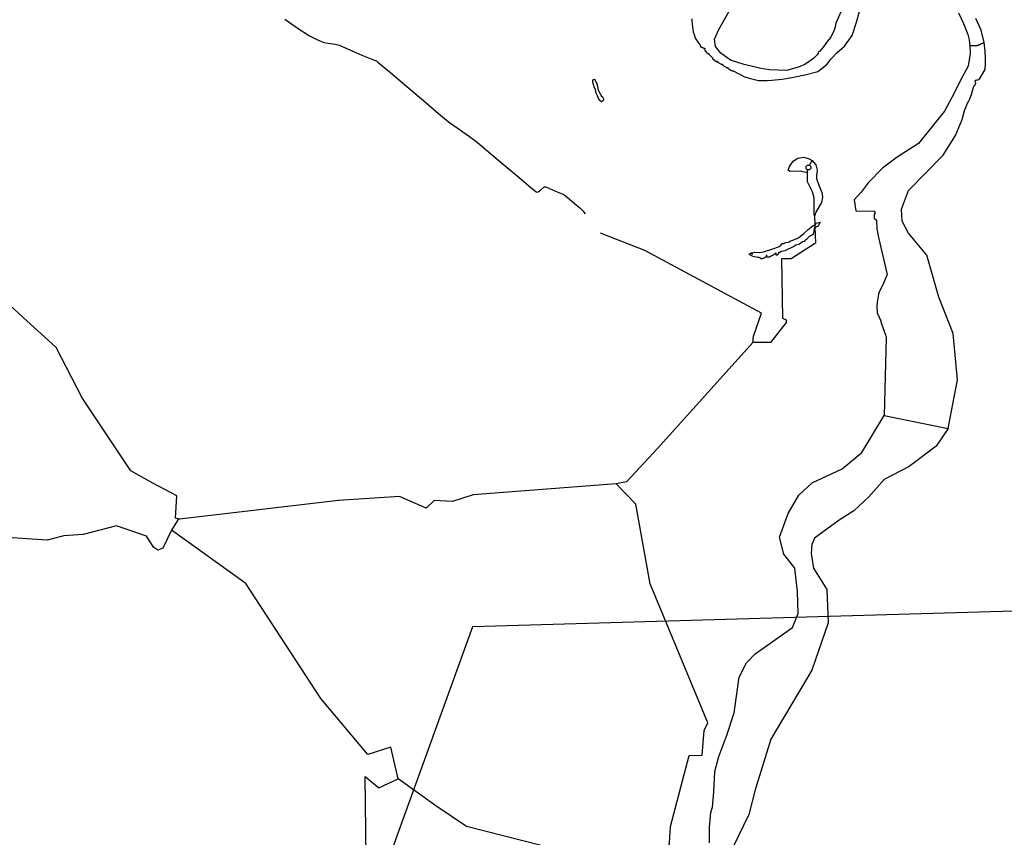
# Model space of a CAD drawing. Header units: millimetres. Extents: x 664923 to 767831, y 3118803 to 3207600.
# Tile 376 of 422: x 733298 to 745240, y 3134571 to 3144489. Entities that reach past the tile are written whole.
import ezdxf

# ---------------------------------------------------------------- set-up
doc = ezdxf.new("R2010")
doc.units = ezdxf.units.MM
for name, color, linetype in [('roads_2', 2, 'Continuous'), ('roads_3', 3, 'Continuous'), ('water', 7, 'Continuous')]:
    doc.layers.add(name, color=color, linetype=linetype)

msp = doc.modelspace()

# ---------------------------------------------------------------- linework, layer by layer
at = {"layer": 'roads_2'}
for points in [[(736515.17, 3144493.91), (736674.76, 3144383.1), (736814.1, 3144293.02), (736893.16, 3144253.73), (736936.35, 3144233.18), (736979.42, 3144217.92), (737012.6, 3144208.02), (737066.68, 3144201.6), (737124.43, 3144193.58), (737174.21, 3144178.45), (737239.04, 3144151.67), (737337.81, 3144105.54), (737446.41, 3144057.4), (737589.81, 3144001.89), (737623.65, 3143987.56), (737641.79, 3143974.85), (737684.47, 3143937.89), (737798.74, 3143843.97), (737965.67, 3143703.55), (738223.08, 3143484.88), (738378.91, 3143352.33), (738500.75, 3143250.95), (738562.53, 3143206.97), (738754.48, 3143070.24), (738845.21, 3143002.07), (738933.91, 3142927.37), (739114.29, 3142776.44), (739284.42, 3142634.36), (739381.12, 3142554.7), (739474.89, 3142473.6), (739561.79, 3142400.24), (739571.78, 3142395.32), (739584.92, 3142400.31), (739617.65, 3142424.19), (739654.92, 3142457.99), (739663.75, 3142461.31), (739676, 3142461.56), (739685.78, 3142457.24), (739795.31, 3142407.94), (739878.8, 3142376), (739902.21, 3142362.51), (739932.94, 3142338.55), (740023.85, 3142262.31), (740092.01, 3142206.67), (740127.13, 3142171.19), (740158.12, 3142134.66)], [(735231.99, 3138430.74), (735188.91, 3138442.06), (735203.64, 3138712.07), (734912.27, 3138864.66), (734645.12, 3139016.83), (734053.63, 3139901.15), (733740.31, 3140510.87), (733336.03, 3140880.55), (732177.34, 3141947.63), (731113.93, 3142763.75), (730982.83, 3143029.92), (730525, 3143594.41)], [(742937.64, 3142105.86), (742941.77, 3142005.36)], [(742941.77, 3142005.36), (742943.37, 3141966.2)], [(742188.17, 3140574.33), (742196.8, 3140651.46), (742296.66, 3140927.23), (740880.24, 3141688.01), (740341.4, 3141898.02)], [(742943.37, 3141966.2), (742951.12, 3141777.63), (742654.54, 3141588.15), (742538.37, 3141588.64), (742551.23, 3140868.8), (742594.89, 3140846.77), (742596.01, 3140813.66), (742405.4, 3140574.73), (742188.17, 3140574.33)], [(742188.17, 3140574.33), (741035.18, 3139289.11), (740659.36, 3138884.09), (740532.89, 3138856.92), (738798.1, 3138726.6), (738549.01, 3138643.31), (738326.02, 3138655.04), (738226.13, 3138561.33), (737905.41, 3138704.84), (737164.01, 3138657.07), (735546.99, 3138468.07), (735231.99, 3138430.74), (735210.46, 3138413.78), (735138.41, 3138298.36)], [(740726.31, 3129183.42), (740728.99, 3132606.77), (740968.91, 3133957.76), (740967.14, 3134251.99), (741097.6, 3134272.61), (741180.33, 3134498.83), (741192.4, 3134703.8), (741419.05, 3135565.04), (741574.34, 3135568.86), (741599.87, 3135866.06), (741644.19, 3135959.63), (740943.23, 3137645.68), (740769.53, 3138610.69), (740532.89, 3138856.92)], [(735138.41, 3138298.36), (735035.29, 3138079.48), (734973.36, 3138055.32), (734924.24, 3138087.3), (734837.16, 3138223.77), (734472.9, 3138350.31), (734065.78, 3138243.37), (733834.7, 3138226.38), (733631.5, 3138176.51), (732904.64, 3138225.21), (731915.98, 3138193.41)], [(740968.91, 3133957.76), (739845.34, 3134413.14), (738716.1, 3134700.18), (738345.87, 3134953.78), (737889.31, 3135280.94), (737798.69, 3135664.28), (737521.14, 3135576.23), (736948.71, 3136255.72), (736042.1, 3137650.72), (735138.41, 3138298.36)], [(736978.19, 3132414.45), (737046.16, 3132420.02), (737053.51, 3132548.64), (737230.16, 3132619.94), (737393.46, 3132568.31), (737524.99, 3132613.77), (737505.29, 3134000.13), (737487.34, 3135306.8), (737655.44, 3135171.88), (737889.31, 3135280.94)]]:
    msp.add_lwpolyline(points, dxfattribs=at)
at = {"layer": 'roads_3'}
for points in [[(753468.43, 3152849.4), (752371.98, 3148818.47), (749224.07, 3142359.09), (747016.84, 3138944.28), (746051.15, 3137333.39), (738788.07, 3137122.46), (735784.26, 3128813.91), (735778.42, 3126710.19), (735376.47, 3124711.89)], [(742852.34, 3142632.24), (742766.1, 3142652.06), (742638, 3142645.32), (742616.96, 3142662.38), (742635.69, 3142707), (742678.81, 3142772.71), (742737.04, 3142807.86), (742807.1, 3142820.61), (742871.6, 3142802.39), (742909.24, 3142782.59), (742953.77, 3142728.98), (742969.65, 3142661.4), (742961.73, 3142593.34), (742962.41, 3142560.43), (742988.9, 3142479.69), (743027.95, 3142390.98), (743033.19, 3142337.59), (743021.13, 3142270.47), (742958.23, 3142161.14), (742937.64, 3142105.86)], [(742894.6, 3142707.88), (742895.12, 3142684.1), (742878.58, 3142666.93), (742854.7, 3142666.42), (742837.43, 3142682.86), (742836.91, 3142706.62), (742853.45, 3142723.8), (742877.34, 3142724.32), (742894.6, 3142707.88)], [(742877.34, 3142724.32), (742909.24, 3142782.59)], [(742937.64, 3142105.86), (742935.04, 3142131.85), (742933.11, 3142326.27), (742911.94, 3142399.92), (742853.58, 3142522.18), (742852.34, 3142632.24), (742854.7, 3142666.42)]]:
    msp.add_lwpolyline(points, dxfattribs=at)
at = {"layer": 'water'}
for points in [[(741448.31, 3144500.62), (741451.94, 3144483.94), (741448.31, 3144464.94), (741460.09, 3144407.67), (741465.48, 3144341.53), (741480.07, 3144307.97), (741492.63, 3144266.01), (741534.23, 3144200.24), (741549.95, 3144183.09), (741550.52, 3144172.91), (741556.21, 3144163.55), (741576.19, 3144152.32), (741580.14, 3144156.4), (741598.07, 3144138.21), (741602.74, 3144142.67), (741607.14, 3144142.03), (741601.95, 3144131.09), (741607.91, 3144115.88), (741612.35, 3144113.42), (741622.6, 3144095.07), (741641.2, 3144080.52), (741650.64, 3144084.35), (741651.92, 3144075.64), (741695.68, 3144028.85), (741700.07, 3144028.94), (741701, 3144019.5), (741747.59, 3143978.23), (741750.92, 3143976.48), (741757.46, 3143985.64), (741760.42, 3143984.23), (741759.8, 3143971.41), (741813.95, 3143943.11), (741817.66, 3143947.55), (741822.06, 3143947.35), (741821.4, 3143937.15), (741877.69, 3143904.23), (741882.26, 3143909.86), (741886.97, 3143908.79), (741888.64, 3143898.63), (741922.16, 3143876.89), (741947.88, 3143864.61), (741953.96, 3143867.64), (741961.62, 3143865.75), (742004.03, 3143839.92), (742038.66, 3143824.26), (742042.88, 3143819.34), (742082.58, 3143801.49), (742146.61, 3143779.15), (742258.8, 3143750.97), (742365.38, 3143751.33), (742420.17, 3143756.1), (742546.09, 3143766.97), (742662.9, 3143787.85), (742821.71, 3143819.57), (742977.42, 3143860.44), (743088.85, 3143944.4), (743140.26, 3144013.2), (743214.69, 3144088.96), (743300.08, 3144165.77), (743393.91, 3144296.58), (743445.63, 3144459.74), (743491.58, 3144615.29)], [(743277.09, 3144627.64), (743196.49, 3144446.81), (743182.76, 3144384.68), (743168.65, 3144341.73), (743137.03, 3144280.64), (743118.22, 3144256.79), (743114.16, 3144246.04), (743107.07, 3144243.06), (743043.12, 3144155.7), (743001.2, 3144108.62), (742985.67, 3144099.77), (742983.7, 3144091.21), (742988.08, 3144086.32), (742972.13, 3144063.23), (742930.08, 3144022.55), (742869.55, 3143977.23), (742814.53, 3143941.96), (742750.76, 3143915.06), (742602.98, 3143872.2), (742393.95, 3143880), (742286.46, 3143895.21), (742086.84, 3143945.9), (741920.91, 3143997.73), (741802.14, 3144081.22), (741738.47, 3144165.41), (741723.48, 3144250.54), (741778.56, 3144369.91), (741903.7, 3144590.21)], [(744685.12, 3144570.87), (744746.33, 3144441.37), (744797.04, 3144310.77), (744812.86, 3144243.42), (744820.21, 3144171.96), (744914.05, 3144177.37), (744996.64, 3144212.67), (744957.78, 3144362.46), (744895.43, 3144502.58)], [(741664.15, 3134505.06), (741664.23, 3134692.67), (741680.13, 3134870.87), (741702.2, 3134938.39), (741717.95, 3135124.36), (741729.57, 3135368.56), (741779.59, 3135550.36), (741873, 3135807.89), (741965.12, 3136080.94), (742024.69, 3136511.73), (742114.86, 3136688.5), (742220.13, 3136795.62), (742672.71, 3137115.89), (742739.58, 3137284.41), (742730.21, 3137550.48), (742699, 3137833.61), (742566.57, 3138003.86), (742515.4, 3138212.7), (742616.98, 3138498.53), (742749.16, 3138720.85), (742910.15, 3138871.86), (743271.98, 3139040.59), (743514.01, 3139239.92), (743782.2, 3139686.57), (744558.94, 3139531.62), (744414.43, 3139317.36), (744085.29, 3139068.96), (743784.44, 3138911.06), (743595.53, 3138699.42), (743415.87, 3138529.66), (743239.04, 3138419.11), (742938.11, 3138197.77), (742907.67, 3138124.29), (742899.25, 3138014.47), (742924.51, 3137837.48), (743086.67, 3137577.25), (743105.77, 3137174.2), (742906.68, 3136599.91), (742410.14, 3135761.25), (742216.96, 3135146.17), (742140.58, 3134848.7), (741945.95, 3134447.93)]]:
    msp.add_lwpolyline(points, dxfattribs=at)
for points in [[(744820.21, 3144171.96), (744826.47, 3144080.09), (744800.57, 3143923.28), (744707.61, 3143753.08), (744631.1, 3143597.31), (744513.24, 3143380.65), (744198.08, 3142987.02), (743940.83, 3142821.54), (743764.38, 3142686.29), (743588.05, 3142511.71), (743502.23, 3142398.07), (743419.08, 3142301.72), (743440.71, 3142169.46), (743661.21, 3142166.21), (743674.05, 3142146.02), (743661.72, 3142127.37), (743661.75, 3142081.94), (743689.72, 3142056.98), (743694.85, 3141949.73), (743712.82, 3141847.31), (743818.18, 3141398.98), (743761.38, 3141262.98), (743723.59, 3141186.68), (743713.5, 3141157.94), (743697.49, 3141061.95), (743695.21, 3141008.75), (743700.13, 3140933.9), (743737.43, 3140842.91), (743749.59, 3140798.97), (743799, 3140666.27), (743805.87, 3140633.42), (743782.2, 3139686.57), (744558.94, 3139531.62), (744671.59, 3140121.69), (744620.24, 3140682.56), (744446.91, 3141122.22), (744301.88, 3141631.49), (744079.9, 3141897.24), (744003.04, 3142044.19), (743993.92, 3142191.9), (744078.62, 3142416.27), (744497.88, 3142844.62), (744649.81, 3143082.09), (744728.62, 3143276.85), (744761.9, 3143400.4), (744770.7, 3143409.53), (744790.84, 3143468.67), (744803.39, 3143487.39), (744822.74, 3143530.3), (744841.35, 3143581.59), (744866.5, 3143669.93), (744874.56, 3143687.99), (744884.61, 3143691.55), (744895.23, 3143721.42), (744887.92, 3143744.05), (744893.22, 3143755.57), (744902.58, 3143759.42), (744907.34, 3143754.92), (744917.58, 3143759.96), (744944.68, 3143777.26), (745009.92, 3143884.32), (745013.11, 3143961.83), (745012.72, 3144020.3), (745010.15, 3144105.64), (744996.64, 3144212.67), (744914.05, 3144177.37), (744820.21, 3144171.96)], [(740262.49, 3143767.61), (740274.32, 3143761.14), (740297.37, 3143711.95), (740304.26, 3143682.55), (740308.46, 3143653.1), (740312.43, 3143634.84), (740318.88, 3143627.37), (740338.51, 3143591.08), (740343.96, 3143588.05), (740352.55, 3143564.06), (740365.39, 3143551.8), (740374.69, 3143537.23), (740378.95, 3143527.02), (740376.62, 3143508.18), (740364.84, 3143498.39), (740356.02, 3143493.79), (740336.22, 3143506.69), (740323.97, 3143526.59), (740305.67, 3143566.76), (740290.56, 3143598.48), (740282.32, 3143637.13), (740267.66, 3143673.73), (740253.44, 3143716.36), (740248.37, 3143732.87), (740250.27, 3143749.46), (740262.49, 3143767.61)], [(742170.49, 3141660.34), (742194.44, 3141664), (742216.35, 3141667.07), (742266.45, 3141666.35), (742319, 3141674.42), (742430.76, 3141708.18), (742502.32, 3141732.38), (742525.76, 3141745.97), (742547.18, 3141772.63), (742564.75, 3141773), (742591.75, 3141784.04), (742622.35, 3141791.65), (742645.76, 3141806.99), (742677.23, 3141814.64), (742743.44, 3141842.22), (742807.36, 3141895.98), (742859.94, 3141945.14), (742917.93, 3141987.4), (742947.51, 3142001.99), (742960.34, 3142018.87), (743005.14, 3142033.8), (742981.27, 3141983.46), (742933.03, 3141963.46), (742930.24, 3141912.38), (742923.65, 3141894.9), (742923.6, 3141882.63), (742874.01, 3141858.89), (742841.39, 3141821.51), (742824.88, 3141812.43), (742812.88, 3141798.2), (742791.87, 3141794.26), (742773.77, 3141777.29), (742749.45, 3141763.67), (742713.67, 3141751.58), (742696.34, 3141739.86), (742577.98, 3141684.98), (742538.63, 3141675.43), (742515.99, 3141665.36), (742496.72, 3141662.33), (742502.79, 3141656.24), (742501.6, 3141648.6), (742494.61, 3141638.61), (742483.94, 3141632.57), (742474.9, 3141634.18), (742473.99, 3141656.54), (742466.76, 3141658.18), (742462, 3141649.13), (742438.1, 3141630.29), (742411.29, 3141621.25), (742391.31, 3141608.31), (742363.87, 3141608.63), (742356.56, 3141613.86), (742358.46, 3141630.89), (742350.4, 3141629.39), (742347.69, 3141607.85), (742325.03, 3141593.96), (742307.16, 3141587.77), (742292.3, 3141588.37), (742276.3, 3141601.02), (742265.9, 3141603.49), (742248.38, 3141602.23), (742192.77, 3141615.86), (742174.19, 3141622.64), (742144.13, 3141640.37), (742149.81, 3141648.99), (742162.71, 3141655.97), (742174.48, 3141652.18), (742180.05, 3141643.8), (742184.96, 3141645.69), (742183.93, 3141651.93), (742170.49, 3141660.34)]]:
    msp.add_lwpolyline(points, close=True, dxfattribs=at)

doc.saveas('drawing.dxf')
